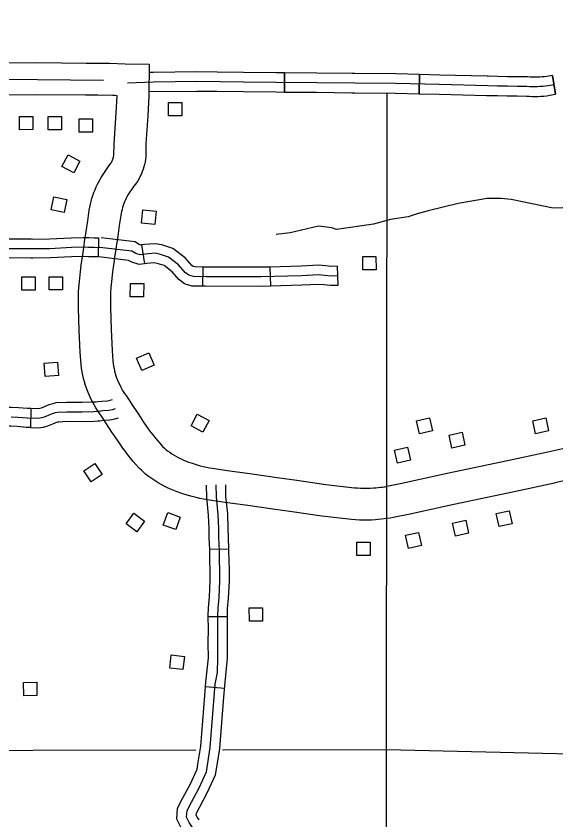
# Model space of a CAD drawing. Extents: x -19 to 366, y -4 to 359.
# Drawn here: x 136.836 to 137.637, y 202.996 to 204.187 of the extents above; entities that cross this region are included whole.
import ezdxf

# ---------------------------------------------------------------- set-up
doc = ezdxf.new("R2010")
doc.units = 0
for name, color, linetype in [('21', 7, 'Continuous'), ('R_Alt Surface', 7, 'Continuous'), ('R_Axis Annot', 7, 'Continuous'), ('R_Contour Annot', 7, 'Continuous'), ('R_ROW', 7, 'Continuous'), ('R_ROW Annot', 7, 'Continuous'), ('R_Temp Easement', 7, 'Continuous'), ('Sheet Fence', 7, 'Continuous'), ('T_Indications', 7, 'Continuous')]:
    doc.layers.add(name, color=color, linetype=linetype)

msp = doc.modelspace()

# ---------------------------------------------------------------- linework, layer by layer
at = {"layer": '21'}
for points in [[(137.0623, 204.039), (137.0623, 204.0587), (137.0821, 204.0588), (137.0821, 204.0391)], [(136.8414, 204.0184), (136.8413, 204.0382), (136.8611, 204.0382), (136.8611, 204.0185)], [(136.8838, 204.0181), (136.8838, 204.0378), (136.9036, 204.0378), (136.9036, 204.0181)], [(136.9295, 204.0149), (136.9295, 204.0346), (136.9493, 204.0347), (136.9493, 204.0149)], [(136.9308, 203.9718), (136.9216, 203.9544), (136.9041, 203.9637), (136.9134, 203.9811)], [(136.9116, 203.9149), (136.9076, 203.8956), (136.8882, 203.8996), (136.8922, 203.9189)], [(137.0439, 203.8976), (137.042, 203.878), (137.0223, 203.8799), (137.0243, 203.8995)], [(137.3501, 203.8106), (137.3501, 203.8303), (137.3698, 203.8303), (137.3699, 203.8106)], [(136.8447, 203.7808), (136.8446, 203.8005), (136.8644, 203.8005), (136.8644, 203.7808)], [(136.8852, 203.7809), (136.8852, 203.8006), (136.905, 203.8006), (136.905, 203.7809)], [(137.0255, 203.7903), (137.0252, 203.7706), (137.0055, 203.7709), (137.0057, 203.7906)], [(137.033, 203.6878), (137.0409, 203.6697), (137.0228, 203.6618), (137.0149, 203.6799)], [(136.8975, 203.6739), (136.899, 203.6542), (136.8793, 203.6526), (136.8777, 203.6723)], [(137.1223, 203.5877), (137.1132, 203.5703), (137.0957, 203.5795), (137.1048, 203.5969)], [(137.4344, 203.5678), (137.4301, 203.587), (137.4494, 203.5913), (137.4537, 203.572)], [(137.6066, 203.5677), (137.6024, 203.587), (137.6217, 203.5912), (137.6259, 203.572)], [(137.4824, 203.5465), (137.4782, 203.5657), (137.4975, 203.57), (137.5017, 203.5507)], [(137.4016, 203.5243), (137.3974, 203.5436), (137.4167, 203.5478), (137.4209, 203.5285)], [(136.9529, 203.5238), (136.964, 203.5075), (136.9476, 203.4964), (136.9365, 203.5127)], [(137.0268, 203.4385), (137.015, 203.4227), (136.9992, 203.4345), (137.0109, 203.4503)], [(137.0797, 203.4444), (137.0731, 203.4258), (137.0545, 203.4325), (137.0611, 203.4511)], [(137.5523, 203.4303), (137.5481, 203.4495), (137.5674, 203.4538), (137.5716, 203.4345)], [(137.4878, 203.4162), (137.4835, 203.4354), (137.5029, 203.4397), (137.5071, 203.4204)], [(137.418, 203.398), (137.4138, 203.4173), (137.4331, 203.4215), (137.4373, 203.4023)], [(137.3414, 203.3874), (137.3414, 203.4071), (137.3612, 203.4071), (137.3612, 203.3874)], [(137.1821, 203.29), (137.182, 203.3097), (137.2018, 203.3097), (137.2018, 203.29)], [(137.0857, 203.2379), (137.0836, 203.2183), (137.0639, 203.2204), (137.066, 203.24)], [(136.8671, 203.1798), (136.8474, 203.1795), (136.8471, 203.1993), (136.8668, 203.1996)]]:
    msp.add_lwpolyline(points, close=True, dxfattribs=at)
at = {"layer": 'R_Alt Surface'}
msp.add_lwpolyline([(136.9656, 204.0915), (136.3775, 204.0974), (135.3711, 204.1087), (135.37, 204.1086), (134.6501, 204.1142)], dxfattribs=at)
at = {"layer": 'R_Axis Annot'}
for points in [[(137.3855, 203.0998), (137.3866, 204.0728)], [(137.1423, 203.0993), (137.3855, 203.0998)], [(137.3855, 203.0998), (138.3744, 203.0767)], [(137.3861, 202.4345), (137.3855, 203.0998)], [(136.6191, 203.0984), (137.1026, 203.0993)]]:
    msp.add_lwpolyline(points, dxfattribs=at)
at = {"layer": 'R_Contour Annot'}
for p, q in [((137.0336, 204.1155), (137.0331, 204.0682)), ((136.9858, 204.0687), (136.983, 204.0689)), ((136.937, 203.8473), (136.937, 203.8473)), ((136.9638, 203.5923), (136.9637, 203.5924)), ((137.6247, 203.5411), (137.6726, 203.552)), ((137.6832, 203.5059), (137.6349, 203.4949)), ((137.6349, 203.4949), (137.6346, 203.4948)), ((137.1292, 203.4685), (137.1293, 203.4685))]:
    msp.add_line(p, q, dxfattribs=at)
for points in [[(136.5007, 204.1202), (136.5355, 204.1198), (136.618, 204.1186), (136.7005, 204.1173), (136.7139, 204.1171), (136.8669, 204.118), (136.9401, 204.1168), (136.9525, 204.1168), (136.9747, 204.1168), (136.9978, 204.116), (137.0336, 204.1155)], [(136.983, 204.0689), (136.9791, 204.069), (136.9576, 204.0694), (136.9465, 204.0698), (136.9393, 204.0698), (136.8661, 204.0702), (136.7131, 204.0698), (136.6998, 204.07), (136.6173, 204.0712), (136.5349, 204.0724), (136.5, 204.0729)], [(136.937, 203.8473), (136.9376, 203.852), (136.9399, 203.8677), (136.9423, 203.8833), (136.9447, 203.8992), (136.9455, 203.9034), (136.9464, 203.9079), (136.9475, 203.9123), (136.9487, 203.9166), (136.95, 203.9209), (136.9515, 203.9252), (136.9532, 203.9294), (136.9549, 203.9336), (136.9568, 203.9377), (136.9592, 203.9423), (136.9625, 203.9476), (136.9653, 203.9521), (136.9683, 203.9566), (136.9713, 203.961), (136.9744, 203.9654), (136.9768, 203.9688), (136.9774, 203.9697), (136.9781, 203.9709), (136.9786, 203.9721), (136.9792, 203.9735), (136.9797, 203.9749), (136.9802, 203.9763), (136.9805, 203.9776), (136.9808, 203.979), (136.981, 203.9804), (136.9811, 203.9814), (136.9814, 203.9972), (136.9844, 204.0433), (136.9858, 204.0687)], [(137.0331, 204.0682), (137.0317, 204.0391), (137.0288, 203.9976), (137.0284, 203.9784), (137.028, 203.9742), (137.0274, 203.9706), (137.0266, 203.9669), (137.0257, 203.9633), (137.0246, 203.9597), (137.0233, 203.9563), (137.0219, 203.9529), (137.0203, 203.9495), (137.0185, 203.9462), (137.0165, 203.9427), (137.013, 203.9379), (137.0103, 203.9341), (137.0076, 203.9302), (137.005, 203.9263), (137.0025, 203.9223), (137.0005, 203.9191), (136.9995, 203.9171), (136.9982, 203.9144), (136.997, 203.9116), (136.996, 203.9089), (136.995, 203.9061), (136.9941, 203.9032), (136.9933, 203.9003), (136.9926, 203.8974), (136.992, 203.8945), (136.9914, 203.8914), (136.9891, 203.8762), (136.9868, 203.8608), (136.9845, 203.8453), (136.9839, 203.8408)], [(136.9637, 203.5924), (136.9627, 203.594), (136.9602, 203.5974), (136.9574, 203.6017), (136.9546, 203.6061), (136.952, 203.6106), (136.9495, 203.6151), (136.9472, 203.6197), (136.945, 203.6244), (136.9429, 203.6292), (136.941, 203.6339), (136.9391, 203.6392), (136.9376, 203.6446), (136.9363, 203.6496), (136.9351, 203.6546), (136.9341, 203.6597), (136.9333, 203.6649), (136.9326, 203.6703), (136.9311, 203.6885), (136.9298, 203.7207), (136.9288, 203.7541), (136.9287, 203.7786), (136.9296, 203.7891), (136.9306, 203.7986), (136.9316, 203.8082), (136.9328, 203.8177), (136.9341, 203.8272), (136.9355, 203.8365), (136.937, 203.8473)], [(136.9839, 203.8408), (136.9823, 203.8297), (136.981, 203.8205), (136.9797, 203.8116), (136.9786, 203.8027), (136.9776, 203.7937), (136.9768, 203.7848), (136.9761, 203.7767), (136.9762, 203.7549), (136.9771, 203.7223), (136.9784, 203.6914), (136.9797, 203.6753), (136.9801, 203.6718), (136.9807, 203.6681), (136.9815, 203.6644), (136.9823, 203.6607), (136.9832, 203.6571), (136.9842, 203.6539), (136.9853, 203.6507), (136.9867, 203.6472), (136.9882, 203.6438), (136.9898, 203.6405), (136.9915, 203.6371), (136.9932, 203.6338), (136.9951, 203.6306), (136.9971, 203.6274), (136.9992, 203.6243), (137.0019, 203.6205), (137.0036, 203.6178)], [(137.0036, 203.6178), (137.0098, 203.6082), (137.0175, 203.5967), (137.0253, 203.5852), (137.0332, 203.5738), (137.0362, 203.5697), (137.0392, 203.5656), (137.0424, 203.5617), (137.0458, 203.5577), (137.0491, 203.5539), (137.0535, 203.5491), (137.0561, 203.5464), (137.0587, 203.5439), (137.0606, 203.5425), (137.0639, 203.5403), (137.0672, 203.5382), (137.0706, 203.5361), (137.074, 203.5342), (137.0775, 203.5323), (137.081, 203.5306), (137.0846, 203.5289), (137.0882, 203.5273), (137.0917, 203.5259), (137.0959, 203.5245), (137.1003, 203.523), (137.1048, 203.5217), (137.1093, 203.5205), (137.1138, 203.5193), (137.1184, 203.5183), (137.123, 203.5174), (137.1276, 203.5166), (137.1364, 203.5153)], [(137.1293, 203.4685), (137.12, 203.4699), (137.1143, 203.4709), (137.1086, 203.472), (137.103, 203.4732), (137.0974, 203.4746), (137.0918, 203.4762), (137.0862, 203.4778), (137.0807, 203.4796), (137.0751, 203.4816), (137.07, 203.4836), (137.0652, 203.4857), (137.0605, 203.4879), (137.0558, 203.4902), (137.0511, 203.4927), (137.0466, 203.4953), (137.0422, 203.498), (137.0378, 203.5008), (137.0334, 203.5038), (137.0279, 203.5077), (137.0224, 203.5132), (137.0192, 203.5165), (137.0139, 203.5222), (137.0098, 203.5269), (137.0058, 203.5316), (137.0019, 203.5365), (136.9982, 203.5414), (136.9945, 203.5464), (136.9863, 203.5583), (136.9781, 203.5703), (136.9702, 203.5824), (136.9638, 203.5923)], [(137.1364, 203.5153), (137.153, 203.5127), (137.1862, 203.5083), (137.2235, 203.5031), (137.2524, 203.4988), (137.2955, 203.4926), (137.3378, 203.4879), (137.3425, 203.4875), (137.3471, 203.4873), (137.3518, 203.4872), (137.3565, 203.4872), (137.3612, 203.4873), (137.3662, 203.4876), (137.3698, 203.4878), (137.3731, 203.4881), (137.3763, 203.4885), (137.3796, 203.4889), (137.3828, 203.4894), (137.3861, 203.49), (137.4081, 203.4947), (137.4753, 203.5094), (137.5651, 203.5282), (137.6247, 203.5411)], [(137.6346, 203.4948), (137.575, 203.4819), (137.4852, 203.4631), (137.4181, 203.4484), (137.3954, 203.4436), (137.391, 203.4428), (137.3866, 203.4421), (137.3821, 203.4415), (137.3776, 203.441), (137.3732, 203.4406), (137.369, 203.4403), (137.3633, 203.44), (137.3573, 203.4398), (137.3513, 203.4398), (137.3453, 203.44), (137.3393, 203.4403), (137.3333, 203.4408), (137.2895, 203.4456), (137.2455, 203.452), (137.2167, 203.4563), (137.1798, 203.4614), (137.1463, 203.4658), (137.1292, 203.4685)]]:
    msp.add_lwpolyline(points, dxfattribs=at)
at = {"layer": 'R_ROW'}
for p, q in [((137.2343, 204.1026), (137.2341, 204.0742)), ((137.2341, 204.0742), (137.2343, 204.1026)), ((137.4338, 204.0718), (137.4346, 204.1002)), ((137.4346, 204.1002), (137.4338, 204.0718)), ((137.4346, 204.1002), (137.4346, 204.1002)), ((137.6315, 204.0989), (137.6363, 204.0709)), ((137.6363, 204.0709), (137.6315, 204.0989)), ((136.9585, 203.8583), (136.9578, 203.8299)), ((136.858, 203.6055), (136.8574, 203.5771))]:
    msp.add_line(p, q, dxfattribs=at)
for points in [[(137.1344, 204.1037), (137.1044, 204.1041), (137.0393, 204.1033), (137.0335, 204.1031)], [(137.2343, 204.1026), (137.2217, 204.1027), (137.1736, 204.1032), (137.1344, 204.1037)], [(137.3344, 204.1016), (137.2821, 204.1023), (137.2343, 204.1026)], [(137.4346, 204.1002), (137.3991, 204.1011), (137.3387, 204.1015), (137.3344, 204.1016)], [(137.6339, 204.0849), (137.6253, 204.0835), (137.6213, 204.0829), (137.6174, 204.0825), (137.6135, 204.0822), (137.6095, 204.082), (137.6055, 204.0819), (137.6016, 204.082), (137.5976, 204.0821), (137.5937, 204.0824), (137.5792, 204.0826), (137.5647, 204.0828), (137.5502, 204.0831), (137.5357, 204.0835), (137.464, 204.0852), (137.3989, 204.0869), (137.3385, 204.0873), (137.2819, 204.0881), (137.2215, 204.0885), (137.1735, 204.089), (137.1044, 204.0899), (137.0397, 204.0891), (137.0015, 204.0875)], [(137.5345, 204.0977), (137.4644, 204.0994), (137.4346, 204.1002)], [(137.6315, 204.0989), (137.6231, 204.0975), (137.6196, 204.097), (137.6161, 204.0966), (137.6126, 204.0964), (137.609, 204.0962), (137.6055, 204.0961), (137.602, 204.0962), (137.5984, 204.0963), (137.5943, 204.0966), (137.5794, 204.0968), (137.5649, 204.097), (137.5505, 204.0973), (137.5361, 204.0977), (137.5345, 204.0977)], [(137.0332, 204.0748), (137.1044, 204.0757), (137.134, 204.0753)], [(137.134, 204.0753), (137.1733, 204.0748), (137.2214, 204.0743), (137.2341, 204.0742)], [(137.2341, 204.0742), (137.2818, 204.0739), (137.334, 204.0732)], [(137.334, 204.0732), (137.3384, 204.0731), (137.3986, 204.0727), (137.4338, 204.0718)], [(137.4338, 204.0718), (137.4637, 204.071), (137.5338, 204.0693)], [(137.5338, 204.0693), (137.5353, 204.0693), (137.5498, 204.0689), (137.5644, 204.0686), (137.579, 204.0684), (137.5931, 204.0682), (137.5968, 204.0679), (137.6012, 204.0678), (137.6056, 204.0677), (137.61, 204.0678), (137.6144, 204.068), (137.6187, 204.0683), (137.6231, 204.0688), (137.6275, 204.0694), (137.6363, 204.0709)], [(136.7744, 203.8192), (136.7874, 203.8361), (136.8013, 203.8533), (136.8105, 203.856), (136.8225, 203.8567), (136.8583, 203.8565)], [(136.8583, 203.8565), (136.8607, 203.8564), (136.8858, 203.8568), (136.9178, 203.8584), (136.9356, 203.8588), (136.9439, 203.8586), (136.9521, 203.8584), (136.9585, 203.8583)], [(136.7779, 203.8006), (136.7985, 203.8272), (136.8096, 203.8409), (136.813, 203.8419), (136.8229, 203.8425), (136.8607, 203.8422), (136.8862, 203.8426), (136.9183, 203.8442), (136.9357, 203.8446), (136.9436, 203.8444), (136.9517, 203.8442), (136.9604, 203.844)], [(136.8581, 203.8281), (136.8232, 203.8283), (136.8174, 203.828), (136.8096, 203.8184), (136.7968, 203.8019)], [(136.9578, 203.8299), (136.9514, 203.83), (136.9433, 203.8302), (136.9357, 203.8303), (136.9188, 203.83), (136.8867, 203.8284), (136.8608, 203.828), (136.8581, 203.8281)], [(136.858, 203.6055), (136.8675, 203.6053), (136.8715, 203.6057), (136.8737, 203.6063), (136.8818, 203.6097), (136.885, 203.6111), (136.891, 203.6129), (136.8956, 203.614), (136.9109, 203.6147), (136.9341, 203.6145), (136.9507, 203.615), (136.9551, 203.6153)], [(136.9551, 203.6153), (136.9573, 203.6155), (136.9632, 203.6162), (136.9719, 203.6168), (136.9759, 203.6175), (136.9792, 203.6186)], [(136.7547, 203.5973), (136.7897, 203.6034), (136.8007, 203.6051), (136.8108, 203.6065), (136.8175, 203.6068), (136.825, 203.6073), (136.8293, 203.6073), (136.8396, 203.6067), (136.8533, 203.6056), (136.858, 203.6055)], [(136.8289, 203.5931), (136.8386, 203.5926), (136.8526, 203.5914), (136.8681, 203.5911), (136.8742, 203.5917), (136.8783, 203.5928), (136.8875, 203.5967), (136.89, 203.5978), (136.8946, 203.5992), (136.8976, 203.5998), (136.9112, 203.6005), (136.9342, 203.6003), (136.9515, 203.6008), (136.9588, 203.6013), (136.9646, 203.6021), (136.9736, 203.6027), (136.9793, 203.6037), (136.9837, 203.6051)], [(136.9572, 203.587), (136.9602, 203.5872), (136.966, 203.5879), (136.9753, 203.5886), (136.9827, 203.5899), (136.9881, 203.5916)], [(136.8574, 203.5771), (136.8518, 203.5772), (136.8376, 203.5784), (136.8286, 203.5789), (136.8258, 203.5789), (136.8191, 203.5785), (136.8134, 203.5782), (136.8049, 203.577), (136.7944, 203.5753), (136.7566, 203.5688)], [(136.8574, 203.5771), (136.8687, 203.5768), (136.8768, 203.5777), (136.883, 203.5794), (136.8931, 203.5836), (136.8949, 203.5844), (136.8982, 203.5854), (136.8995, 203.5857), (136.9114, 203.5863), (136.9344, 203.5861), (136.9522, 203.5866), (136.9572, 203.587)]]:
    msp.add_lwpolyline(points, dxfattribs=at)
at = {"layer": 'R_ROW Annot'}
for p, q in [((137.0222, 203.8477), (137.0265, 203.8196)), ((137.113, 203.8148), (137.1126, 203.7864)), ((137.2124, 203.8149), (137.2132, 203.7865)), ((137.3123, 203.816), (137.3131, 203.7876)), ((137.1517, 203.397), (137.1233, 203.3961)), ((137.1496, 203.2967), (137.1212, 203.2966))]:
    msp.add_line(p, q, dxfattribs=at)
for points in [[(137.0222, 203.8477), (137.0211, 203.8475), (137.0194, 203.848), (137.0125, 203.8522), (136.9621, 203.8581)], [(137.3127, 203.8018), (137.3032, 203.8015), (137.2937, 203.8025), (137.2847, 203.8033), (137.2596, 203.802), (137.1992, 203.8003), (137.1173, 203.8005), (137.0994, 203.8008), (137.0924, 203.803), (137.0871, 203.8068), (137.0772, 203.8183), (137.0622, 203.8297), (137.0487, 203.834), (137.0417, 203.8352), (137.0282, 203.8342), (137.02, 203.833), (137.0135, 203.835), (137.0078, 203.8385), (136.9604, 203.844)], [(137.113, 203.8148), (137.1017, 203.815), (137.0988, 203.8159), (137.0968, 203.8174), (137.0869, 203.8287), (137.0688, 203.8425), (137.0521, 203.8478), (137.0425, 203.8495), (137.0266, 203.8484), (137.0222, 203.8477)], [(137.0265, 203.8196), (137.0189, 203.8185), (137.0076, 203.8219), (137.003, 203.8247), (136.9588, 203.8299)], [(137.1126, 203.7864), (137.097, 203.7866), (137.0859, 203.7902), (137.0775, 203.7962), (137.0674, 203.8079), (137.0555, 203.817), (137.0453, 203.8202), (137.041, 203.8209), (137.0298, 203.8201), (137.0265, 203.8196)], [(137.2124, 203.8149), (137.199, 203.8145), (137.1175, 203.8147), (137.113, 203.8148)], [(137.3123, 203.816), (137.3038, 203.8158), (137.295, 203.8167), (137.285, 203.8175), (137.259, 203.8162), (137.2124, 203.8149)], [(137.2132, 203.7865), (137.1994, 203.7861), (137.1172, 203.7863), (137.1126, 203.7864)], [(137.3131, 203.7876), (137.3026, 203.7873), (137.2924, 203.7884), (137.2845, 203.789), (137.2601, 203.7878), (137.2132, 203.7865)], [(137.1233, 203.3961), (137.1227, 203.4137), (137.1224, 203.4272), (137.1217, 203.447), (137.119, 203.4733), (137.1186, 203.4915)], [(137.1316, 203.1969), (137.1347, 203.2139), (137.1355, 203.2354), (137.1354, 203.2577), (137.1355, 203.2785), (137.1354, 203.2982), (137.1356, 203.3092), (137.1371, 203.325), (137.1382, 203.3497), (137.1382, 203.3661), (137.1379, 203.3798), (137.1376, 203.3944), (137.1369, 203.4141), (137.1366, 203.4276), (137.1358, 203.448), (137.1332, 203.4742), (137.1328, 203.4919)], [(137.1517, 203.397), (137.1511, 203.4145), (137.1508, 203.428), (137.15, 203.449), (137.1474, 203.475), (137.147, 203.4922)], [(137.1212, 203.2966), (137.1212, 203.2983), (137.1214, 203.31), (137.1229, 203.326), (137.124, 203.35), (137.124, 203.3659), (137.1237, 203.3794), (137.1234, 203.394), (137.1233, 203.3961)], [(137.1496, 203.2967), (137.1496, 203.2981), (137.1498, 203.3084), (137.1513, 203.324), (137.1524, 203.3494), (137.1524, 203.3662), (137.1521, 203.3801), (137.1518, 203.3948), (137.1517, 203.397)], [(137.1177, 203.1995), (137.1213, 203.2356), (137.1212, 203.2577), (137.1213, 203.2785), (137.1212, 203.2966)], [(137.1456, 203.1944), (137.1497, 203.2351), (137.1496, 203.2577), (137.1497, 203.2785), (137.1496, 203.2967)]]:
    msp.add_lwpolyline(points, dxfattribs=at)
at = {"layer": 'R_Temp Easement'}
msp.add_lwpolyline([(137.6468, 203.9027), (137.6325, 203.9023), (137.5705, 203.9148), (137.5553, 203.9167), (137.5349, 203.9167), (137.4918, 203.9091), (137.4473, 203.8981), (137.431, 203.8939), (137.4178, 203.8893), (137.3913, 203.8855), (137.3664, 203.8783), (137.3112, 203.8703), (137.3044, 203.873), (137.2847, 203.8756), (137.2424, 203.8654), (137.222, 203.8631)], dxfattribs=at)
at = {"layer": 'Sheet Fence'}
for points in [[(139.4406, 1.5315), (139.2511, 10.1473), (139.0608, 18.7633), (138.8699, 27.3793), (138.6784, 35.9956), (138.4861, 44.6119), (138.2932, 53.2285), (138.0997, 61.8451), (137.9055, 70.4619), (137.7106, 79.0789), (137.5151, 87.6959), (137.319, 96.3132), (137.1221, 104.9306), (136.9247, 113.5481), (136.7265, 122.1658), (136.5278, 130.7836), (136.3283, 139.4016), (136.1282, 148.0197), (135.9275, 156.6379), (135.7261, 165.2564), (135.5241, 173.8749), (135.3214, 182.4936), (135.1181, 191.1125), (134.9141, 199.7315), (134.7095, 208.3506), (134.5043, 216.9699), (134.2984, 225.5894), (134.0919, 234.209), (133.8847, 242.8288), (133.6769, 251.4487), (133.4685, 260.0687), (133.2594, 268.6889), (133.0497, 277.3093), (132.8393, 285.9298), (132.6283, 294.5504), (132.4167, 303.1713), (132.2044, 311.7922), (131.9916, 320.4133), (131.778, 329.0346), (131.5639, 337.656), (131.3491, 346.2776)], [(0, 198.1326), (7.1014, 198.137), (14.2028, 198.1503), (21.3042, 198.1724), (28.4055, 198.2034), (35.5068, 198.2433), (42.6081, 198.292), (49.7092, 198.3496), (56.8103, 198.4161), (63.9113, 198.4913), (71.0123, 198.5755), (78.1131, 198.6685), (85.2137, 198.7704), (92.3143, 198.8811), (99.4147, 199.0007), (106.5149, 199.1291), (113.615, 199.2664), (120.7149, 199.4126), (127.8146, 199.5676), (134.9141, 199.7315), (142.0135, 199.9042), (149.1125, 200.0858), (156.2114, 200.2762), (163.31, 200.4755), (170.4084, 200.6837), (177.5065, 200.9007), (184.6043, 201.1265), (191.7018, 201.3612), (198.799, 201.6048), (205.896, 201.8572), (212.9926, 202.1185), (220.0888, 202.3886), (227.1848, 202.6676), (234.2803, 202.9554), (241.3755, 203.2521), (248.4704, 203.5576), (255.5648, 203.872), (262.6589, 204.1952), (269.7525, 204.5273), (276.8457, 204.8682), (283.9385, 205.218), (291.0309, 205.5766), (298.1228, 205.9441), (305.2142, 206.3204), (312.3051, 206.7056), (319.3956, 207.0996), (326.4856, 207.5024), (333.5751, 207.9141), (340.664, 208.3347)]]:
    msp.add_spline(points, degree=3, dxfattribs=at)
at = {"layer": 'T_Indications'}
msp.add_line((137.117, 203.1932), (137.1454, 203.191), dxfattribs=at)
for points in [[(137.0999, 202.6164), (137.1215, 202.6863), (137.1232, 202.7042), (137.1232, 202.7183), (137.1205, 202.7318), (137.1178, 202.7475), (137.1183, 202.7643), (137.1215, 202.7784), (137.1519, 202.8673), (137.1557, 202.8808), (137.1567, 202.8906), (137.1551, 202.9009), (137.1519, 202.909), (137.1031, 202.9762), (137.0928, 202.9919), (137.089, 202.9995), (137.0896, 203.0093), (137.0961, 203.0217), (137.1075, 203.0429), (137.1183, 203.0667), (137.124, 203.103), (137.1316, 203.1969)], [(137.1062, 203.0813), (137.1099, 203.1047), (137.116, 203.1797), (137.1177, 203.1995)], [(137.1343, 203.0769), (137.1381, 203.1013), (137.1443, 203.1774), (137.1456, 203.1944)], [(137.0837, 202.98), (137.0805, 202.9848), (137.0747, 202.9965), (137.0756, 203.0131), (137.0835, 203.0284), (137.0947, 203.0492), (137.1046, 203.0708), (137.1062, 203.0813)], [(137.1075, 202.9955), (137.1052, 202.999), (137.1034, 203.0025), (137.1036, 203.0054), (137.1086, 203.0151), (137.1202, 203.0366), (137.132, 203.0626), (137.1343, 203.0769)]]:
    msp.add_lwpolyline(points, dxfattribs=at)

doc.saveas('drawing.dxf')
